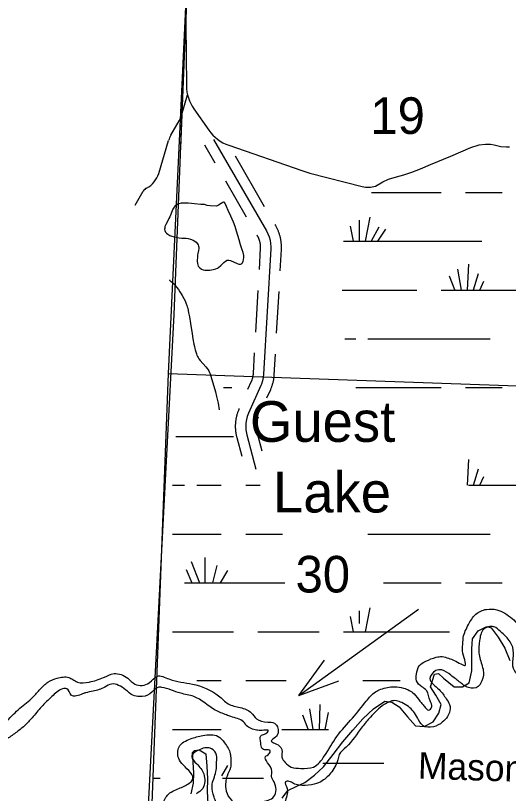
# Model space of a CAD drawing. Extents: x 1219626 to 1426462, y 456797 to 752399.
# Drawn here: x 1245575 to 1251626, y 604027 to 613588 of the extents above; entities that cross this region are included whole.
import ezdxf

# ---------------------------------------------------------------- set-up
doc = ezdxf.new("R2010")
doc.units = 0
for name, color, linetype in [('County Boundary', 7, 'Continuous'), ('Geographic Features Text', 7, 'Continuous'), ('Lakes and Ponds', 7, 'Continuous'), ('Lakes and Ponds Text', 7, 'Continuous'), ('Local Roads Improved', 7, 'Continuous'), ('Local Roads Unimproved', 7, 'Continuous'), ('Masks', 7, 'Continuous'), ('Narrow River Creek and Branch and Slough', 7, 'Continuous'), ('Narrow River Creek and Branch and Slough Text', 7, 'Continuous'), ('Section Lines', 7, 'Continuous'), ('Section Numbers', 7, 'Continuous'), ('State Routes Highway Center Lines', 7, 'Continuous'), ('Swamps', 7, 'Continuous'), ('Uninventoried Roads and Features', 7, 'Continuous')]:
    doc.layers.add(name, color=color, linetype=linetype)

msp = doc.modelspace()

# ---------------------------------------------------------------- linework, layer by layer
at = {"layer": 'County Boundary'}
msp.add_line((1247517.1, 609914.3), (1246925.1, 598588.6), dxfattribs=at)
msp.add_lwpolyline([(1248115.1, 624997.1), (1247894.9, 619738.6), (1247700.4, 614477.4), (1247517.1, 609914.3)], dxfattribs=at)
at = {"layer": 'Lakes and Ponds'}
msp.add_lwpolyline([(1247894.4, 611266.5), (1247849.5, 611267.1), (1247772.8, 611274.8), (1247734.4, 611278.6), (1247696.1, 611280.4), (1247624.4, 611282.9), (1247606.6, 611281.6), (1247579.9, 611275.4), (1247566.6, 611270), (1247553.4, 611262.6), (1247534.9, 611248.3), (1247522.1, 611234.2), (1247505.2, 611206.8), (1247470.1, 611115.9), (1247458.3, 611092.7), (1247434.5, 611050.4), (1247418.4, 611018.1), (1247409.7, 610994.2), (1247406, 610976.7), (1247405.3, 610963.8), (1247408.2, 610945.2), (1247416.6, 610927.5), (1247429.4, 610912.1), (1247442.8, 610901), (1247470, 610885.9), (1247492.5, 610877.3), (1247563.3, 610858.1), (1247582.9, 610854.1), (1247617.7, 610851.4), (1247670.2, 610850.3), (1247696.2, 610847.3), (1247721.9, 610840.3), (1247753.8, 610826.3), (1247776.3, 610813), (1247791.5, 610801.3), (1247810.4, 610780.3), (1247817.6, 610768.3), (1247823, 610755), (1247826.2, 610739.2), (1247826.4, 610725.3), (1247822.6, 610701.1), (1247812.9, 610664.6), (1247808.9, 610646.4), (1247807.1, 610628.2), (1247804.4, 610568.7), (1247807.5, 610538.9), (1247812, 610524.1), (1247819, 610509.2), (1247827.6, 610496.7), (1247837.1, 610486.8), (1247857.9, 610472.6), (1247878.7, 610464.3), (1247898.4, 610459.9), (1247934.6, 610457.4), (1247962.1, 610459), (1248001.3, 610465.1), (1248035.1, 610473.5), (1248052.7, 610481.4), (1248067.8, 610491.9), (1248093.6, 610515.6), (1248132.2, 610553.9), (1248151.8, 610569.8), (1248171.9, 610580.6), (1248182.2, 610582.8), (1248192.7, 610582.4), (1248214.2, 610576.9), (1248295.9, 610538.8), (1248315.1, 610532.8), (1248328.4, 610531.2), (1248337.6, 610532.2), (1248349.9, 610537.7), (1248360.2, 610548.9), (1248370, 610568.1), (1248375.2, 610585.5), (1248378, 610616.8), (1248376, 610640.7), (1248368.5, 610676.2), (1248358.2, 610710.3), (1248338.2, 610769.8), (1248318.5, 610829.4), (1248288.4, 610939.6), (1248272.4, 610994.4), (1248252.3, 611047.7), (1248219.5, 611120.5), (1248186.2, 611193.2), (1248165.4, 611239.8), (1248144.1, 611286.4), (1248140.6, 611291.6), (1248136.6, 611294.4), (1248127.5, 611295.1), (1248118, 611291.6), (1248098.9, 611279.6), (1248067.5, 611257.6), (1248051.8, 611249.7), (1248037.1, 611246.7), (1247965.3, 611249.2), (1247929.4, 611254.9), (1247894.4, 611266.5)], dxfattribs=at)
for points in [[(1253649.9, 606339.7), (1253695.5, 606379.4), (1253791.8, 606451.7), (1253882.7, 606469.5), (1253943.8, 606423.7), (1253917.1, 606355), (1253821.7, 606286.3), (1253727.6, 606210.8), (1253671.4, 606114.5), (1253639.3, 606082.4), (1253535, 605994), (1253398.6, 605986), (1253278.2, 606042.2), (1253141.8, 606098.4), (1253021.4, 606090.4), (1252925.1, 605986), (1252901, 605953.9), (1252700.4, 605849.5), (1252523.9, 605801.3), (1252331.3, 605785.3), (1252218.9, 605697), (1252138.7, 605584.5), (1252058.4, 605472.1), (1251954.1, 605432), (1251857.8, 605432), (1251737.4, 605488.2), (1251681.3, 605592.6), (1251689.3, 605753.2), (1251649.2, 605889.7), (1251528.8, 606018.1), (1251448.6, 606074.3), (1251320.2, 606042.2), (1251272, 605905.7), (1251264, 605753.2), (1251304.1, 605592.6), (1251319.7, 605516.6), (1251284.1, 605377.4), (1251255.3, 605340.1), (1251135.6, 605327.6), (1251023.3, 605399.9), (1250918.9, 605480.2), (1250806.6, 605544.4), (1250734.4, 605536.4), (1250662.1, 605440), (1250774.5, 605303.5), (1250862.8, 605191.1), (1250902.9, 605118.9), (1250910.9, 605070.7), (1250878.8, 604974.3), (1250814.6, 604902.1), (1250705.8, 604846.7), (1250573.9, 604861.9), (1250509.7, 604958.3), (1250397.3, 605094.8), (1250317.1, 605143), (1250252.9, 605167), (1250100.4, 605118.9), (1249931.9, 604966.3), (1249828.6, 604843.8), (1249634, 604595.6), (1249550, 604504), (1249530.9, 604439.1), (1249442.4, 604275.8), (1249322, 604171.4), (1249210.4, 604133.6), (1249054, 604129.8), (1248989.1, 604148.9), (1248934.4, 604175.6), (1248889.9, 604171.8), (1248910.5, 604089), (1248905.5, 603999.9), (1248839.3, 603849.7), (1248733.8, 603782.2), (1248643.4, 603801.4), (1248477, 603766.1), (1248348.6, 603750), (1248212.2, 603774.1), (1248075.8, 603862.4), (1248011.6, 603982.9), (1247987.5, 604119.4), (1248035.7, 604296), (1248043.7, 604368.3), (1248043.7, 604416.5), (1248043.7, 604496.7), (1247979.5, 604577), (1247843.1, 604569), (1247737.8, 604478.4), (1247798.9, 604391.9), (1247885.4, 604267.2), (1247872.6, 604089), (1247794.9, 604023)], [(1245267.1, 604833.3), (1245292.3, 604815.2), (1245467.8, 604913.5), (1245628.3, 605074.1), (1245788.8, 605210.6), (1245877, 605307), (1245973.3, 605395.3), (1246085.7, 605443.5), (1246230.1, 605451.5), (1246278.3, 605427.4), (1246334.4, 605395.3), (1246478.3, 605396), (1246655.4, 605451.5), (1246783.8, 605499.7), (1246952.3, 605443.5), (1247040.6, 605371.2), (1247217.1, 605387.3), (1247314, 605467.3), (1247459, 605434.2), (1247746.8, 605371.2), (1248067.8, 605226.7), (1248127, 605174.6), (1248185.5, 605128.8), (1248332.6, 605082.2), (1248469, 605017.9), (1248533.2, 604945.7), (1248671.4, 604904.8), (1248752.8, 604892.1), (1248796.1, 604828.4), (1248798.6, 604772.5), (1248768.1, 604719), (1248714.7, 604668.1), (1248755.4, 604645.2), (1248830.1, 604592.4), (1248846.2, 604560.3), (1248846.2, 604520.1), (1248846.2, 604471.9), (1248886.3, 604407.7), (1248958.5, 604351.5), (1249078.9, 604335.5), (1249231.3, 604351.5), (1249367.8, 604488), (1249520.2, 604728.9), (1249712.8, 604953.7), (1249881.3, 605162.4), (1249993.7, 605274.9), (1250057.9, 605307), (1250226.4, 605339.1), (1250338.7, 605323), (1250467.1, 605250.8), (1250539.4, 605162.4), (1250571.8, 605125), (1250605.7, 605082.6), (1250643.7, 605050), (1250683.8, 605090.2), (1250664.3, 605164.5), (1250619.6, 605290.9), (1250561.6, 605338.8), (1250499.2, 605411.3), (1250497.2, 605491.5), (1250531.3, 605596), (1250611.6, 605652.2), (1250739.7, 605700.3), (1250812.2, 605708.4), (1250890.7, 605688.4), (1250961.9, 605662.9), (1251095.9, 605601), (1251061.9, 605776.6), (1251063.6, 605831.8), (1251072.1, 605942.1), (1251134.9, 606101.6), (1251226.5, 606230.5), (1251356.2, 606289.7), (1251481.7, 606284.6), (1251671.6, 606175.9), (1251742.9, 606103), (1251824.1, 605894.9), (1251840.2, 605830.6), (1251848, 605760.2), (1251953.2, 605833.2), (1252092.2, 605924.8), (1252276.2, 605980.8), (1252451.8, 605996.1), (1252578.4, 606015.3), (1252707.4, 606156.5), (1252860.1, 606293.9), (1253028, 606347.4), (1253165.3, 606358.8), (1253264.5, 606328.3), (1253371.4, 606293.9), (1253377.2, 606318.6)], [(1245019, 601235.8), (1245154.8, 601326), (1245227, 601382.2), (1245363.4, 601462.5), (1245579.3, 601552.4), (1245708.5, 601582.9), (1245852.9, 601647.1), (1245901.1, 601759.6), (1245909.1, 601904.1), (1245957.3, 602040.6), (1246165.9, 602273.4), (1246374.6, 602393.8), (1246494.9, 602353.7), (1246623.3, 602185.1), (1246693.3, 602185.6), (1246735.7, 602257.4), (1246767.8, 602377.8), (1246815.9, 602498.2), (1246921.2, 602576.4), (1247112, 602596.7), (1247241.2, 602570.5), (1247297.4, 602578.5), (1247318.1, 602701.1), (1247361.3, 602864), (1247433.8, 602883.6), (1247412.2, 602998), (1247363.9, 603015.8), (1247273.3, 603092.4), (1247249.2, 603212.8), (1247265.3, 603309.2), (1247353.6, 603453.7), (1247353.6, 603638.3), (1247377.6, 603879.2), (1247441.8, 604007.7), (1247578.3, 604088), (1247706.6, 604152.2), (1247746.8, 604192.4), (1247634.4, 604377), (1247578.3, 604457.3), (1247582.6, 604600.6), (1247722.7, 604698.2), (1247875.2, 604738.3), (1248063.4, 604727.9), (1248140, 604650), (1248211, 604514.1), (1248212.2, 604505.5), (1248212.2, 604344.9), (1248172.1, 604240.5), (1248156, 604088), (1248204.2, 603967.5), (1248300.5, 603895.3), (1248450.1, 603915.9), (1248581.3, 603927.4), (1248747.7, 603989.7), (1248749.9, 604168.3), (1248717.2, 604237.9), (1248722.3, 604301.6), (1248645.5, 604481.4), (1248685.7, 604513.5), (1248701.7, 604553.7), (1248645.5, 604561.7), (1248600.2, 604584.1), (1248584.9, 604645.2), (1248587.5, 604736.8), (1248630.7, 604754.6), (1248679.1, 604800.4), (1248623.1, 604803), (1248546.8, 604803), (1248485, 604818.6), (1248420.8, 604850.7), (1248372.7, 604906.9), (1248218.6, 604971), (1248165.2, 604991.3), (1248027.6, 605051.5), (1247762.8, 605218.6), (1247602.3, 605258.8), (1247369.6, 605331.1), (1247321.5, 605331.1), (1247225.2, 605250.8), (1247096.8, 605218.6), (1247016.4, 605235.7), (1246924.8, 605301.9), (1246751.8, 605370.6), (1246670.4, 605335), (1246527, 605282.9), (1246433.8, 605263.7), (1246398.6, 605250.8), (1246259.6, 605235.7), (1246206.1, 605314.6), (1246152.7, 605312.1), (1246021.5, 605218.6)], [(1246021.5, 605218.6), (1245893.1, 605090.2), (1245777.3, 604956.6), (1245684.4, 604857.3), (1245575, 604771), (1245459.6, 604697.5), (1245307.3, 604672.7), (1245267.4, 604665.8)]]:
    msp.add_spline(points, degree=3, dxfattribs=at)
at = {"layer": 'Lakes and Ponds Text'}
for q in [(1250523.3, 606292.8), (1249367.6, 605667.2), (1249543.1, 605409.2)]:
    msp.add_line((1249054.9, 605231.6), q, dxfattribs=at)
at = {"layer": 'Local Roads Improved'}
for p, q in [((1247854.9, 618624), (1247665.2, 613536.2)), ((1247664.4, 613477.8), (1247673, 612723)), ((1247611.6, 612359), (1247686.7, 612612.5)), ((1247763.5, 612441.7), (1247947.5, 612179.2)), ((1247482.1, 612117.5), (1247584, 612294.5)), ((1247333.2, 611648.5), (1247454.8, 612054)), ((1248192.7, 611993.9), (1249089.6, 611681.8)), ((1249186.7, 611652.5), (1249830.8, 611487.8)), ((1247042.6, 611257.2), (1247143.3, 611429.8))]:
    msp.add_line(p, q, dxfattribs=at)
for centre, radius, start, end in [((1248864.3, 613491.5), 1200, 177.86398, 180.65467), ((1248173, 612728.7), 500, 180.65467, 215.02292), ((1247323.9, 612444.1), 300, 330.07914, 343.50443), ((1248357, 612466.1), 500, 215.02292, 250.812), ((1247742.1, 611967.9), 300, 150.07914, 163.31424), ((1247045.8, 611734.6), 300, 297.36287, 343.31425), ((1249484, 612815.1), 1200, 250.812, 255.65708), ((1247229.7, 611379.4), 100, 117.36287, 149.738), ((1249905.2, 611778.5), 300, 255.65708, 287.11728)]:
    msp.add_arc(centre, radius, start, end, dxfattribs=at)
at = {"layer": 'Local Roads Unimproved'}
msp.add_lwpolyline([(1249993.5, 611491.8), (1250084.1, 611543.5), (1250152, 611578.1), (1250251.8, 611604.9), (1250343.3, 611629.2), (1250441.8, 611663.2), (1250546.1, 611704.1), (1250669.6, 611758.5), (1250918.5, 611860.2), (1251163, 611965.2), (1251265.3, 611999.7), (1251342.8, 612008), (1251407.4, 612006.1), (1251450.3, 611997.2), (1251534.1, 611980.5), (1251601.3, 611976.1), (1251639.7, 611975.4)], dxfattribs=at)
at = {"layer": 'Masks'}
msp.add_lwpolyline([(1248115.1, 624997.1), (1247892.1, 619662.5), (1247698.1, 614421.1), (1247599.4, 611962.8)], dxfattribs=at)
at = {"layer": 'Narrow River Creek and Branch and Slough'}
msp.add_lwpolyline([(1247463.5, 610337.9), (1247467.1, 610333.9), (1247470.7, 610330.4), (1247477.5, 610324.3), (1247483.7, 610319.2), (1247505.7, 610302.5), (1247511, 610298.1), (1247514.9, 610294.7), (1247520.4, 610289.2), (1247523.1, 610286.3), (1247525.6, 610283.2), (1247551.9, 610249.5), (1247574.2, 610219.5), (1247592.9, 610192.7), (1247608.4, 610168.9), (1247621.4, 610147.8), (1247642.3, 610110.1), (1247656.4, 610081), (1247665.9, 610058.8), (1247678.2, 610024.8), (1247683.5, 610007.4), (1247688.2, 609989.8), (1247700.4, 609935.1), (1247709.6, 609887), (1247723.5, 609802.6), (1247742.8, 609675.8), (1247753.3, 609612.6), (1247765.5, 609549.7), (1247772, 609519.7), (1247777.1, 609497.3), (1247781.2, 609480.6), (1247787.9, 609455.6), (1247795.2, 609430.7), (1247801.7, 609413.3), (1247809.2, 609397.6), (1247817.4, 609383.4), (1247825.8, 609370.6), (1247843.4, 609347.3), (1247911.7, 609269.3), (1247927.6, 609249.2), (1247938.5, 609233.6), (1247946, 609221.5), (1247955.8, 609202.7), (1247963.7, 609182.9), (1247981.4, 609128.8), (1248010.1, 609033.4), (1248029.7, 608961.4), (1248043.1, 608907.2), (1248061.2, 608825.3), (1248076.7, 608742.8)], dxfattribs=at)
at = {"layer": 'Section Lines'}
msp.add_line((1247450, 609187.6), (1252382.5, 609013.1), dxfattribs=at)
msp.add_lwpolyline([(1250131.1, 677591.2), (1249919.8, 672310), (1249707.9, 667130.9), (1249475.5, 661882.8), (1249159.5, 656649.6), (1248971.9, 651482.5), (1248775, 646221.3), (1248620.1, 641022.4), (1248482.1, 635824.6), (1248341.1, 630601.8), (1248115.8, 624997.1), (1247894.9, 619738.6), (1247700.4, 614477.4), (1247450, 609187.6), (1247247.6, 603902.4), (1247043.9, 598549.3), (1246617.2, 598575.9), (1246397.9, 593765.7), (1246284.6, 588496.8), (1246104.2, 583237.6), (1245939.5, 577917.8), (1245646.6, 572676.9)], dxfattribs=at)
at = {"layer": 'State Routes Highway Center Lines'}
for points in [[(1248846.6, 603970.3), (1248917, 604063.4), (1249019.1, 604112.7), (1249126.6, 604160.5), (1249246.9, 604249.8), (1249355, 604352.8), (1249474.9, 604507), (1249593.2, 604660.5), (1249714.7, 604803), (1249840.5, 604943.4), (1249969.3, 605067.8), (1250107.3, 605160), (1250194.1, 605148.9), (1250284.5, 605091.4), (1250385.8, 604970), (1250484.6, 604857.4), (1250591.9, 604848.4), (1250700.6, 604909), (1250772.6, 605014.8), (1250799.5, 605122.3), (1250734.4, 605234), (1250670.9, 605338.2), (1250719.4, 605491.9), (1250768.6, 605499.3), (1250828, 605445.4), (1250961.8, 605336.7), (1251062.6, 605339), (1251144.6, 605388), (1251175.9, 605532.7), (1251177.5, 605673.9), (1251177.2, 605802.5), (1251185.2, 605928.2), (1251253.5, 606025.4), (1251362.7, 606077.7), (1251415.2, 606061.8), (1251500.6, 605946.1), (1251580.8, 605812.1), (1251645.2, 605662.4)], [(1247733, 604023), (1247758, 604153.8), (1247765.6, 604282.3), (1247755, 604408.4), (1247748.7, 604529.4), (1247773.9, 604555.5), (1247828.2, 604561.1), (1247912.6, 604512.1), (1247925.1, 604361), (1247931.9, 604204.8), (1247927.6, 604053.1), (1247934.1, 603897.9)]]:
    msp.add_lwpolyline(points, dxfattribs=at)
at = {"layer": 'Swamps'}
for p, q in [((1251101, 611414.6), (1251551, 611414.6)), ((1249792, 611073.2), (1249792, 610814.6)), ((1249924.9, 611109.4), (1249865.9, 610814.7)), ((1249683.2, 611000.7), (1249720.4, 610814.6)), ((1250033.6, 610988.6), (1249939.6, 610814)), ((1250118.2, 610964.4), (1250018.9, 610815.4)), ((1249601, 610814.6), (1251301, 610814.6)), ((1251051.5, 610214.7), (1251005.3, 610469.1)), ((1251122.5, 610214.6), (1251139.8, 610530.7)), ((1250966.5, 610214.8), (1250901, 610386.6)), ((1251199.2, 610214.8), (1251257.5, 610418.6)), ((1251275.8, 610214.7), (1251324.7, 610323.4)), ((1249901, 609614.6), (1251401, 609614.6)), ((1249751, 609014.6), (1250801, 609014.6)), ((1251101, 609014.6), (1251551, 609014.6)), ((1251122.6, 607814.6), (1251139.8, 608130.7)), ((1251199.2, 607814.8), (1251257.5, 608018.6)), ((1251275.8, 607814.7), (1251324.7, 607923.4)), ((1247801, 607814.6), (1248101, 607814.6)), ((1248401, 607814.6), (1248576.5, 607814.6)), ((1251135.5, 607814.6), (1251851.1, 607814.6)), ((1247501, 607214.6), (1248101, 607214.6)), ((1248401, 607214.6), (1248853.5, 607214.6)), ((1249901, 607214.6), (1251401, 607214.6)), ((1247899.7, 606925.6), (1247899.7, 606614.6)), ((1247730.5, 606877.3), (1247833.5, 606614.6)), ((1248044.7, 606828.9), (1247991, 606614.5)), ((1247670.1, 606780.6), (1247740.9, 606614.6)), ((1248177.6, 606768.5), (1248087.8, 606614.7)), ((1247651, 606614.6), (1248879.5, 606614.6)), ((1250094.3, 606614.6), (1250801, 606614.6)), ((1251101, 606614.6), (1251551, 606614.6)), ((1249792, 606273.1), (1249792, 606117.3)), ((1249924.9, 606309.4), (1249865.9, 606014.7)), ((1249683.2, 606200.6), (1249720.4, 606014.6)), ((1247501, 606014.6), (1248251, 606014.6)), ((1248551, 606014.6), (1249001, 606014.6)), ((1249001, 606014.6), (1249301, 606014.6)), ((1247801, 605414.6), (1248101, 605414.6)), ((1248401, 605414.6), (1248897.8, 605414.6)), ((1249307.2, 604814.6), (1249312.9, 605118.3)), ((1249229, 604814.6), (1249189.6, 605067.9)), ((1249374.3, 604814.4), (1249417.2, 605020.2)), ((1249166.7, 604815.6), (1249100.6, 604988.4)), ((1247501, 604814.6), (1248101, 604814.6)), ((1248844.8, 604814.6), (1249001, 604814.6)), ((1249346.5, 604400.6), (1250096.5, 604400.6))]:
    msp.add_line(p, q, dxfattribs=at)
for points in [[(1249944.3, 611414.6), (1250801, 611414.6)], [(1249585.7, 610214.6), (1250501, 610214.6)], [(1250801, 610214.6), (1251838.8, 610214.6)], [(1249618.1, 609614.6), (1249751, 609614.6)], [(1248129.2, 609014.6), (1248228.7, 609014.6)], [(1247542.9, 608414.6), (1248251, 608414.6)], [(1247502.2, 607814.6), (1247651, 607814.6)], [(1249601, 606014.6), (1250901.3, 606014.6)], [(1249839, 605414.6), (1250295.3, 605414.6)], [(1249001, 604814.6), (1249417.1, 604814.6)], [(1248177.6, 604368.5), (1248105.4, 604244.7)], [(1247258.1, 604214.6), (1247351, 604214.6)], [(1248116.1, 604214.6), (1248619.2, 604214.6)]]:
    msp.add_lwpolyline(points, dxfattribs=at)
at = {"layer": 'Uninventoried Roads and Features'}
for p, q in [((1248005.4, 612065.5), (1248654.2, 610943.6)), ((1248707.3, 610720.6), (1248619.8, 609179.7)), ((1248586, 609040.1), (1248435.4, 608700.7)), ((1248414.3, 608436.1), (1248526.8, 608011.3))]:
    msp.add_line(p, q, dxfattribs=at)
for points in [[(1247895.6, 611999.7), (1248023, 611779.3)], [(1248269.6, 611864.3), (1248628.9, 611243.1)], [(1248150.9, 611558.2), (1248407.3, 611115)], [(1248654.2, 610943.6), (1248673.3, 610906.3), (1248688.3, 610867.2), (1248699.2, 610826.8), (1248705.8, 610785.5), (1248708, 610743.6), (1248707.3, 610720.6)], [(1248757, 611021.5), (1248765.2, 611007.4), (1248769.6, 610999.7), (1248774.1, 610991.3), (1248778.2, 610983.5), (1248782.3, 610975.3), (1248786.5, 610966.6), (1248790.1, 610958.6), (1248793.8, 610950.2), (1248797.5, 610941.3), (1248800.8, 610932.8), (1248804.1, 610924.2), (1248807, 610915.8), (1248810, 610907.1), (1248812.9, 610897.9), (1248815.5, 610889), (1248817.9, 610880.5), (1248820.2, 610871.6), (1248822.4, 610862.5), (1248824.4, 610853.5), (1248826.2, 610844.3), (1248827.9, 610835.6), (1248829.4, 610826.4), (1248830.8, 610817.1), (1248832, 610808.2), (1248833.1, 610799), (1248833.9, 610789.7), (1248834.7, 610780.6), (1248835.2, 610771.5), (1248835.7, 610762.1), (1248835.9, 610752.7), (1248836, 610743.9), (1248835.9, 610734.8), (1248835.7, 610725.3), (1248835.3, 610716.4), (1248835.1, 610713.5), (1248820.2, 610450.3)], [(1248535.4, 610893.4), (1248543.3, 610879.8), (1248545.8, 610875.4), (1248547.9, 610871.5), (1248550.3, 610866.9), (1248552.4, 610862.6), (1248554.3, 610858.7), (1248556.4, 610854), (1248558.4, 610849.6), (1248560, 610845.6), (1248561.8, 610841.1), (1248563.5, 610836.7), (1248565.1, 610831.9), (1248566.7, 610827.4), (1248568, 610823.2), (1248569.3, 610818.8), (1248570.7, 610813.8), (1248571.9, 610809.2), (1248573, 610804.7), (1248574, 610800.2), (1248574.9, 610795.6), (1248575.8, 610790.7), (1248576.6, 610786), (1248577.3, 610781.6), (1248577.9, 610776.6), (1248578.5, 610772), (1248578.9, 610767.3), (1248579.3, 610762.5), (1248579.6, 610757.6), (1248579.8, 610753.1), (1248579.9, 610748.6), (1248580, 610743.4), (1248579.9, 610738.6), (1248579.8, 610734.1), (1248579.6, 610729.1), (1248579.5, 610727.8), (1248564.6, 610464.8)], [(1248550.1, 610209.2), (1248521, 609698)], [(1248805.7, 610194.7), (1248776.6, 609683.5)], [(1248506.5, 609442.4), (1248492, 609187.3), (1248491.7, 609182.2), (1248491.3, 609177.8), (1248490.8, 609172.7), (1248490.2, 609167.9), (1248489.6, 609163.6), (1248488.9, 609158.5), (1248488.1, 609153.8), (1248487.2, 609149.5), (1248486.3, 609144.8), (1248485.2, 609140.2), (1248484, 609135.3), (1248482.8, 609130.6), (1248481.6, 609126.4), (1248480.3, 609122), (1248478.7, 609117.1), (1248477.2, 609112.6), (1248475.6, 609108.2), (1248474, 609103.8), (1248472.2, 609099.5), (1248470.3, 609094.8), (1248468.9, 609091.7), (1248423.7, 608989.9)], [(1248762.1, 609427.9), (1248747.6, 609172.1), (1248747, 609163.3), (1248746.2, 609153.8), (1248745.3, 609145), (1248744.3, 609135.9), (1248742.9, 609126.4), (1248741.6, 609117.7), (1248740.1, 609108.6), (1248738.3, 609099.2), (1248736.4, 609090.2), (1248734.3, 609081.2), (1248732.2, 609072.6), (1248729.9, 609063.7), (1248727.3, 609054.4), (1248724.6, 609045.6), (1248721.9, 609037.1), (1248719, 609028.4), (1248715.8, 609019.7), (1248712.5, 609011), (1248709.1, 609002.3), (1248705.6, 608994.2), (1248703.2, 608988.5), (1248657.7, 608886.1)], [(1248619.8, 609179.7), (1248615.2, 609138.1), (1248606.3, 609097.2), (1248593.2, 609057.4), (1248586, 609040.1)], [(1248319.9, 608755.9), (1248318.3, 608752.3), (1248314.7, 608744.2), (1248311.1, 608735.4), (1248307.9, 608727.2), (1248304.7, 608718.6), (1248301.5, 608709.5), (1248298.7, 608701.2), (1248295.9, 608692.5), (1248293.2, 608683.2), (1248290.8, 608674.4), (1248288.5, 608665.5), (1248286.4, 608656.8), (1248284.4, 608647.9), (1248282.5, 608638.4), (1248280.9, 608629.3), (1248279.4, 608620.6), (1248278.1, 608611.5), (1248276.9, 608602.2), (1248275.8, 608593), (1248274.9, 608583.7), (1248274.3, 608574.8), (1248273.7, 608565.5), (1248273.3, 608556.1), (1248273.1, 608547.2), (1248273, 608537.9), (1248273.1, 608528.6), (1248273.3, 608519.5), (1248273.7, 608510.4), (1248274.3, 608500.9), (1248275.1, 608491.5), (1248276, 608482.8), (1248277, 608473.7), (1248278.2, 608464.4), (1248279.6, 608455.1), (1248281.1, 608446.3), (1248282.8, 608437.2), (1248284.7, 608427.7), (1248286.7, 608419.2), (1248288.8, 608410.3), (1248290.5, 608403.7), (1248351.4, 608173.4)], [(1248435.4, 608700.7), (1248420.4, 608661.6), (1248409.6, 608621.2), (1248403.1, 608579.8), (1248401, 608538), (1248403.2, 608496.2), (1248409.8, 608454.8), (1248414.3, 608436.1)], [(1248553.9, 608652.1), (1248552.5, 608649.1), (1248550.5, 608644.4), (1248548.8, 608640.3), (1248546.9, 608635.5), (1248545.2, 608631), (1248543.8, 608626.9), (1248542.2, 608622), (1248540.7, 608617.5), (1248539.5, 608613.3), (1248538.2, 608608.7), (1248537, 608604.1), (1248535.9, 608599.2), (1248534.8, 608594.5), (1248534, 608590.2), (1248533.1, 608585.6), (1248532.3, 608580.6), (1248531.6, 608575.9), (1248531, 608571.2), (1248530.5, 608566.6), (1248530, 608562), (1248529.6, 608557), (1248529.4, 608552.3), (1248529.2, 608547.8), (1248529, 608542.8), (1248529, 608538.1), (1248529.1, 608533.5), (1248529.2, 608528.6), (1248529.4, 608523.8), (1248529.7, 608519.2), (1248530.1, 608514.7), (1248530.6, 608509.6), (1248531.1, 608504.8), (1248531.7, 608500.3), (1248532.4, 608495.8), (1248533.2, 608490.7), (1248534.1, 608486.2), (1248534.9, 608481.9), (1248536.1, 608476.9), (1248537.2, 608472.1), (1248538.1, 608468.5), (1248598.9, 608238.9)]]:
    msp.add_lwpolyline(points, dxfattribs=at)

# ---------------------------------------------------------------- texts
at = {"layer": 'Geographic Features Text'}
msp.add_text('Mason Ldg.', height=325, rotation=358.15241, dxfattribs=at).set_placement((1250511.8, 604210))
at = {"layer": 'Narrow River Creek and Branch and Slough Text'}
for s, p in [('Guest', (1248453, 608348.5)), ('Lake', (1248735.3, 607480.1))]:
    msp.add_text(s, height=500, rotation=0.00001, dxfattribs=at).set_placement(p)
at = {"layer": 'Section Numbers'}
for s, p in [('19', (1249931, 612133.2)), ('30', (1249012.8, 606497))]:
    msp.add_text(s, height=450, rotation=0.00001, dxfattribs=at).set_placement(p)

doc.saveas('drawing.dxf')
